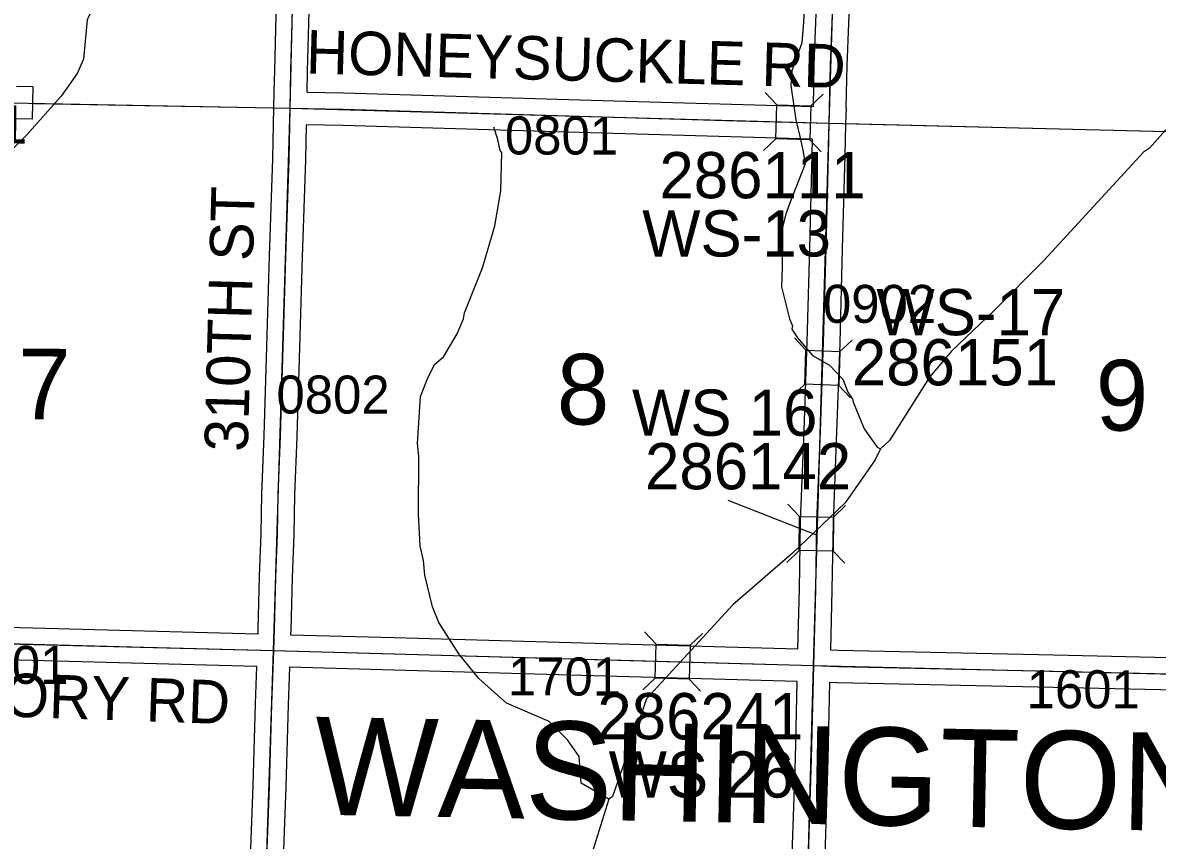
# Model space of a CAD drawing. Extents: x -132.8 to -73.3, y -60 to -26.
# Drawn here: x -109.39 to -107.302, y -47.035 to -45.531 of the extents above; entities that cross this region are included whole.
import ezdxf

# ---------------------------------------------------------------- set-up
doc = ezdxf.new("R2010")
doc.units = 0
for name, color, linetype in [('tdCoHydroRiver', 7, 'Continuous'), ('tdCoSecRdNmbr', 7, 'Continuous'), ('tdCoSecRdTxt', 7, 'Continuous'), ('tdCoSecRteBand', 7, 'Continuous'), ('tdCoSecRteCL', 7, 'Continuous'), ('tdCoSectLine', 7, 'Continuous'), ('tdCoSectLinePart', 7, 'Continuous'), ('tdCoSectNmbr', 7, 'Continuous'), ('tdCoStrucSec', 7, 'Continuous'), ('tdCoStrucSecCoName', 7, 'Continuous'), ('tdCoStrucSecFHWANum', 7, 'Continuous'), ('tdCoSurfGravel', 7, 'Continuous'), ('tdCoTwpNameTxt', 7, 'Continuous')]:
    doc.layers.add(name, color=color, linetype=linetype)

msp = doc.modelspace()

# ---------------------------------------------------------------- linework, layer by layer
at = {"layer": 'tdCoHydroRiver'}
for points in [[(-108.9647, -44.9197), (-108.9672, -44.9575), (-108.9721, -44.9637), (-109.0109, -45.0006), (-109.0161, -45.021), (-109.0155, -45.062), (-109.0239, -45.0839), (-109.0791, -45.1504), (-109.1322, -45.2579), (-109.1442, -45.2955), (-109.1517, -45.3474), (-109.165, -45.3739), (-109.2037, -45.4108), (-109.2462, -45.4713), (-109.2712, -45.5259), (-109.2776, -45.5983), (-109.2893, -45.6249), (-109.3187, -45.6668), (-109.382, -45.7378), (-109.4709, -45.8256)], [(-106.5943, -44.9845), (-106.5976, -44.9923), (-106.6447, -45.0479), (-106.7842, -45.2039), (-106.8344, -45.2579), (-106.8619, -45.2872), (-107.0475, -45.4579), (-107.3167, -45.7622), (-107.328, -45.7698), (-107.511, -45.9689), (-107.6032, -46.0614), (-107.6807, -46.1352), (-107.7213, -46.1831), (-107.7951, -46.2997), (-107.8113, -46.3151)], [(-107.9439, -45.3938), (-107.9537, -45.5387), (-107.956, -45.5686), (-107.9746, -45.6202), (-107.9768, -45.647), (-107.9673, -45.7103), (-107.9601, -45.7404), (-107.9544, -45.7658), (-107.9503, -45.7912), (-107.9788, -45.8646), (-107.9856, -45.8834), (-107.9926, -45.91), (-107.9927, -45.981), (-107.9935, -46.0173), (-107.9792, -46.076), (-107.9732, -46.0888), (-107.9749, -46.095), (-107.9642, -46.1111), (-107.9366, -46.1433), (-107.9054, -46.1614), (-107.8808, -46.1872), (-107.8719, -46.2111), (-107.8628, -46.2239), (-107.8613, -46.2303), (-107.8419, -46.2781), (-107.8175, -46.3118), (-107.8113, -46.3151)], [(-108.3112, -46.9593), (-108.3625, -46.9297), (-108.3661, -46.8807), (-108.3875, -46.8502), (-108.4214, -46.8163), (-108.4995, -46.7828), (-108.5505, -46.7374), (-108.5873, -46.6924), (-108.6238, -46.6347), (-108.6357, -46.606), (-108.6501, -46.5473), (-108.6526, -46.5204), (-108.6583, -46.4935), (-108.6616, -46.435), (-108.6607, -46.3294), (-108.6633, -46.3056), (-108.658, -46.219), (-108.6446, -46.1846), (-108.6314, -46.1597), (-108.6153, -46.1459), (-108.5906, -46.1039), (-108.5789, -46.0758), (-108.577, -46.0648), (-108.5485, -45.9945), (-108.5435, -45.982), (-108.5211, -45.9052), (-108.5101, -45.8408), (-108.5084, -45.7699), (-108.5115, -45.7666), (-108.5158, -45.746), (-108.5231, -45.7238)], [(-107.8113, -46.3151), (-107.8212, -46.3353), (-107.8768, -46.4145), (-107.9737, -46.5068), (-108.0833, -46.602), (-108.242, -46.7748), (-108.3047, -46.9547), (-108.3112, -46.9593)], [(-108.3112, -46.9593), (-108.3453, -47.0674), (-108.3975, -47.2049), (-108.6379, -47.6219), (-108.6411, -47.625), (-108.6906, -47.7153), (-108.7499, -47.8164), (-108.8878, -48.0434), (-108.8995, -48.07)]]:
    msp.add_lwpolyline(points, dxfattribs=at)
at = {"layer": 'tdCoSecRteBand'}
for points in [[(-108.9567, -46.6554), (-108.9564, -46.6461), (-108.9539, -46.55), (-108.9539, -46.5498), (-108.9539, -46.5496), (-108.9507, -46.4713), (-108.9495, -46.3986), (-108.9495, -46.3983), (-108.9495, -46.398), (-108.9453, -46.2906), (-108.9406, -46.1273), (-108.9406, -46.1272), (-108.9406, -46.1272), (-108.9357, -45.9603), (-108.9357, -45.9602), (-108.9357, -45.9601), (-108.9295, -45.7818), (-108.9281, -45.7179), (-108.9275, -45.6879), (-108.9269, -45.6579), (-108.9269, -45.6579), (-108.9269, -45.6579), (-108.926, -45.6195), (-108.926, -45.6194), (-108.926, -45.6194), (-108.9216, -45.4416)], [(-108.8616, -45.4431), (-108.8661, -45.6208), (-108.8669, -45.6592), (-108.7995, -45.6606), (-108.7993, -45.6606), (-108.7992, -45.6606), (-108.3228, -45.6746), (-107.9351, -45.6856)], [(-107.9351, -45.6856), (-107.9334, -45.6088), (-107.9334, -45.6085), (-107.9334, -45.6083), (-107.9275, -45.4528)], [(-107.8675, -45.455), (-107.8734, -45.6103), (-107.8751, -45.6871), (-107.8751, -45.6873), (-107.875, -45.6873), (-107.8758, -45.7172), (-107.8765, -45.7471), (-107.8771, -45.7751), (-107.8771, -45.7752), (-107.8771, -45.7752), (-107.8818, -45.9471), (-107.8865, -46.1202), (-107.8865, -46.1203), (-107.8865, -46.1205), (-107.8922, -46.2837), (-107.8922, -46.2838), (-107.8922, -46.2839), (-107.8988, -46.4505), (-107.9008, -46.5741), (-107.9008, -46.5743), (-107.9008, -46.5744), (-107.9036, -46.6848), (-107.9035, -46.6848), (-107.8895, -46.6852), (-107.4928, -46.6941), (-107.0418, -46.7042)], [(-109.4013, -45.6482), (-109.3713, -45.6488), (-109.3723, -45.7088), (-109.4023, -45.7082)], [(-107.9636, -46.6831), (-107.9608, -46.573), (-107.9588, -46.4491), (-107.9588, -46.4488), (-107.9588, -46.4484), (-107.9521, -46.2816), (-107.9465, -46.1185), (-107.9418, -45.9455), (-107.9418, -45.9455), (-107.9418, -45.9455), (-107.9371, -45.7737), (-107.9365, -45.7456), (-108.3245, -45.7346), (-108.3245, -45.7346), (-108.3245, -45.7346), (-108.8009, -45.7206), (-108.8682, -45.7192), (-108.8695, -45.7833), (-108.8695, -45.7835), (-108.8695, -45.7837), (-108.8757, -45.9621), (-108.8806, -46.129), (-108.8853, -46.2925), (-108.8853, -46.2926), (-108.8853, -46.2928), (-108.8895, -46.4), (-108.8907, -46.4726), (-108.8907, -46.473), (-108.8907, -46.4734), (-108.8939, -46.5518), (-108.8964, -46.6477), (-108.8964, -46.6479), (-108.8964, -46.648), (-108.8967, -46.657), (-108.7055, -46.662), (-108.7055, -46.662), (-108.7054, -46.662), (-108.2941, -46.6736), (-108.2941, -46.6736), (-108.2941, -46.6736), (-107.9636, -46.6831)], [(-109.5088, -46.6405), (-109.1654, -46.6499), (-108.957, -46.6554), (-108.9567, -46.6554)], [(-108.9719, -47.0991), (-108.9657, -46.9345), (-108.9613, -46.7839), (-108.9613, -46.7838), (-108.9613, -46.7838), (-108.9589, -46.7154), (-109.167, -46.7099), (-109.167, -46.7099), (-109.167, -46.7099), (-109.5105, -46.7005)], [(-107.9741, -47.0614), (-107.9682, -46.8845), (-107.9651, -46.7431), (-107.9651, -46.7431), (-107.9651, -46.743), (-108.2958, -46.7336), (-108.7071, -46.722), (-108.8989, -46.7169), (-108.8989, -46.7172), (-108.9013, -46.7858), (-108.9058, -46.9364), (-108.9058, -46.9365), (-108.9058, -46.9366), (-108.9119, -47.1012)], [(-107.0433, -46.7641), (-107.4941, -46.754), (-107.8909, -46.7452), (-107.891, -46.7452), (-107.8911, -46.7452), (-107.9051, -46.7448), (-107.9082, -46.886), (-107.9082, -46.8862), (-107.9082, -46.8864), (-107.9141, -47.0632), (-107.9176, -47.2322), (-107.9176, -47.2324), (-107.9176, -47.2325), (-107.9227, -47.41), (-107.9264, -47.5532), (-107.9264, -47.5533), (-107.9264, -47.5534), (-107.9316, -47.7149), (-107.9326, -47.7449)]]:
    msp.add_lwpolyline(points, dxfattribs=at)
at = {"layer": 'tdCoSecRteCL'}
for points in [[(-108.8975, -45.6885), (-108.8961, -45.6201), (-108.8916, -45.4423), (-108.8869, -45.2591), (-108.8827, -45.1054), (-108.8795, -44.9308), (-108.8753, -44.7693), (-108.8743, -44.7153)], [(-107.9058, -45.7164), (-107.9034, -45.6094), (-107.8975, -45.4538), (-107.8923, -45.2886), (-107.8866, -45.1221), (-107.8817, -44.952), (-107.876, -44.7717), (-107.8756, -44.7382)], [(-108.9278, -46.6862), (-108.9264, -46.647), (-108.9239, -46.5508), (-108.9207, -46.4721), (-108.9195, -46.3991), (-108.9153, -46.2916), (-108.9106, -46.1281), (-108.9057, -45.9612), (-108.8995, -45.7826), (-108.8975, -45.6885)], [(-108.8975, -45.6885), (-108.8001, -45.6906), (-108.3237, -45.7046), (-107.9058, -45.7164)], [(-107.9344, -46.7139), (-107.9308, -46.5737), (-107.9288, -46.4496), (-107.9221, -46.2827), (-107.9165, -46.1194), (-107.9118, -45.9463), (-107.9071, -45.7744), (-107.9058, -45.7164)], [(-110.1248, -46.6538), (-110.104, -46.6533), (-109.9386, -46.6599), (-109.834, -46.6639), (-109.675, -46.6651), (-109.5097, -46.6705), (-109.1662, -46.6799), (-108.9278, -46.6862)], [(-108.9929, -48.6847), (-108.9895, -48.5971), (-108.9843, -48.4287), (-108.9797, -48.2667), (-108.9737, -48.1133), (-108.9683, -47.955), (-108.9621, -47.7806), (-108.9608, -47.6918), (-108.9575, -47.6425), (-108.9528, -47.466), (-108.9466, -47.2889), (-108.9419, -47.1002), (-108.9358, -46.9355), (-108.9313, -46.7848), (-108.9278, -46.6862)], [(-108.9278, -46.6862), (-108.7063, -46.692), (-108.2949, -46.7036), (-107.9344, -46.7139)], [(-107.9616, -47.714), (-107.9564, -47.5524), (-107.9527, -47.4092), (-107.9476, -47.2316), (-107.9441, -47.0624), (-107.9382, -46.8854), (-107.935, -46.7384), (-107.9344, -46.7139)], [(-107.9344, -46.7139), (-107.8903, -46.7152), (-107.4935, -46.724), (-107.0424, -46.7342), (-106.9376, -46.7377)]]:
    msp.add_lwpolyline(points, dxfattribs=at)
at = {"layer": 'tdCoSectLine'}
for points in [[(-108.8979, -45.6885), (-108.8747, -44.7153)], [(-107.9062, -45.7164), (-107.876, -44.7382)], [(-109.8639, -45.6705), (-108.8979, -45.6885)], [(-108.9282, -46.6862), (-108.8979, -45.6885)], [(-108.8979, -45.6885), (-107.9062, -45.7164)], [(-107.9347, -46.7139), (-107.9062, -45.7164)], [(-107.9062, -45.7164), (-106.91, -45.7407)], [(-109.8864, -46.6619), (-108.9282, -46.6862)], [(-108.9612, -47.6918), (-108.9282, -46.6862)], [(-108.9282, -46.6862), (-107.9347, -46.7139)], [(-107.962, -47.714), (-107.9347, -46.7139)], [(-107.9347, -46.7139), (-106.938, -46.7377)]]:
    msp.add_lwpolyline(points, dxfattribs=at)
at = {"layer": 'tdCoSectLinePart'}
for points in [[(-109.3678, -45.6798), (-108.9276, -45.688)], [(-107.8765, -45.7171), (-106.94, -45.74)]]:
    msp.add_lwpolyline(points, dxfattribs=at)
at = {"layer": 'tdCoStrucSec'}
for points in [[(-108.024, -45.6597), (-108.0025, -45.6824), (-107.94, -45.6842)], [(-107.9172, -45.6627), (-107.94, -45.6842), (-107.9417, -45.7467)], [(-108.027, -45.7664), (-108.0043, -45.7449), (-108.0025, -45.6824)], [(-107.9207, -45.769), (-107.9417, -45.7467), (-108.0043, -45.7449)], [(-107.97, -46.111), (-107.9487, -46.1339), (-107.8861, -46.1361)], [(-107.8638, -46.1152), (-107.8861, -46.1361), (-107.8883, -46.1986)], [(-107.9737, -46.2178), (-107.9508, -46.1964), (-107.9487, -46.1339)], [(-107.867, -46.2215), (-107.8883, -46.1986), (-107.9508, -46.1964)], [(-107.9821, -46.4171), (-107.9603, -46.4396), (-107.8978, -46.4406)], [(-107.8758, -46.4193), (-107.8978, -46.4406), (-107.8988, -46.5031)], [(-107.9838, -46.5239), (-107.9613, -46.5021), (-107.9603, -46.4396)], [(-107.877, -46.5256), (-107.8988, -46.5031), (-107.9613, -46.5021)], [(-108.2457, -46.6516), (-108.2242, -46.6743), (-108.1617, -46.6761)], [(-108.1389, -46.6546), (-108.1617, -46.6761), (-108.1635, -46.7386)], [(-108.2488, -46.7583), (-108.226, -46.7369), (-108.2242, -46.6743)], [(-108.1425, -46.7609), (-108.1635, -46.7386), (-108.226, -46.7369)]]:
    msp.add_lwpolyline(points, dxfattribs=at)
at = {"layer": 'tdCoStrucSecFHWANum'}
msp.add_line((-108.0922, -46.4096), (-107.931, -46.4728), dxfattribs=at)
at = {"layer": 'tdCoSurfGravel'}
for q in [(-107.9058, -45.7164), (-108.0751, -45.7116)]:
    msp.add_line((-108.0751, -45.7116), q, dxfattribs=at)
for points in [[(-107.9058, -45.7164), (-107.9034, -45.6094), (-107.8975, -45.4538), (-107.8923, -45.2886), (-107.8866, -45.1221), (-107.8817, -44.952), (-107.876, -44.7717), (-107.8756, -44.7382)], [(-108.9278, -46.6862), (-108.9264, -46.647), (-108.9239, -46.5508), (-108.9207, -46.4721), (-108.9195, -46.3991), (-108.9153, -46.2916), (-108.9106, -46.1281), (-108.9057, -45.9612), (-108.8995, -45.7826), (-108.8975, -45.6885), (-108.8961, -45.6201), (-108.8916, -45.4423)], [(-108.8975, -45.6885), (-108.8001, -45.6906), (-108.3237, -45.7046), (-108.0751, -45.7116)], [(-107.9344, -46.7139), (-107.9308, -46.5737), (-107.9288, -46.4496), (-107.9221, -46.2827), (-107.9165, -46.1194), (-107.9118, -45.9463), (-107.9071, -45.7744), (-107.9058, -45.7164)], [(-110.1331, -46.6548), (-110.1248, -46.6538), (-110.104, -46.6533), (-109.9386, -46.6599), (-109.834, -46.6639), (-109.675, -46.6651), (-109.5097, -46.6705), (-109.1662, -46.6799), (-108.9278, -46.6862)], [(-108.9608, -47.6918), (-108.9575, -47.6425), (-108.9528, -47.466), (-108.9466, -47.2889), (-108.9419, -47.1002), (-108.9358, -46.9355), (-108.9313, -46.7848), (-108.9278, -46.6862)], [(-108.9278, -46.6862), (-108.7063, -46.692), (-108.2949, -46.7036), (-107.9344, -46.7139)], [(-107.9616, -47.714), (-107.9564, -47.5524), (-107.9527, -47.4092), (-107.9476, -47.2316), (-107.9441, -47.0624), (-107.9382, -46.8854), (-107.935, -46.7384), (-107.9344, -46.7139)], [(-107.9344, -46.7139), (-107.8903, -46.7152), (-107.4935, -46.724), (-107.0424, -46.7342), (-106.9376, -46.7377)]]:
    msp.add_lwpolyline(points, dxfattribs=at)

# ---------------------------------------------------------------- texts
at = {"layer": 'tdCoSecRdNmbr'}
for s, rotation, p in [('0701', 359.9175, (-109.5897, -45.7533)), ('0801', 359.9183, (-108.5026, -45.7737)), ('0902', 359.9187, (-107.9175, -46.0834)), ('0802', 359.918, (-108.9229, -46.2502)), ('1801', 359.9172, (-109.5139, -46.7472)), ('1701', 359.9182, (-108.497, -46.7686)), ('1601', 359.919, (-107.5428, -46.7921))]:
    msp.add_text(s, height=0.07, rotation=rotation, dxfattribs=at).set_placement(p)
at = {"layer": 'tdCoSecRdTxt'}
for s, rotation, p in [('HONEYSUCKLE RD', 358.4424, (-108.8691, -45.6247)), ('310TH ST', 88.4497, (-108.9756, -46.3212)), ('HICKORY RD', 358.0256, (-109.6808, -46.7984))]:
    msp.add_text(s, height=0.08, rotation=rotation, dxfattribs=at).set_placement(p)
at = {"layer": 'tdCoSectNmbr'}
for s, rotation, p in [('7', 359.9175, (-109.3983, -46.2611)), ('8', 359.9183, (-108.4072, -46.2704)), ('9', 359.919, (-107.4157, -46.2815))]:
    msp.add_text(s, height=0.13, rotation=rotation, dxfattribs=at).set_placement(p)
at = {"layer": 'tdCoStrucSecCoName'}
for s, p in [('WS-13', (-108.25, -45.9614)), ('WS-17', (-107.8191, -46.1062)), ('WS 16', (-108.2687, -46.2911)), ('WS 26', (-108.3118, -46.9565))]:
    msp.add_text(s, height=0.085, dxfattribs=at).set_placement(p)
at = {"layer": 'tdCoStrucSecFHWANum'}
for s, p in [('286111', (-108.2183, -45.8543)), ('286151', (-107.8643, -46.1984)), ('286142', (-108.2448, -46.3896)), ('286241', (-108.3325, -46.8493))]:
    msp.add_text(s, height=0.085, dxfattribs=at).set_placement(p)
at = {"layer": 'tdCoTwpNameTxt'}
msp.add_text('WASHINGTON', height=0.18, rotation=358.9183, dxfattribs=at).set_placement((-108.8541, -46.9878))

doc.saveas('drawing.dxf')
